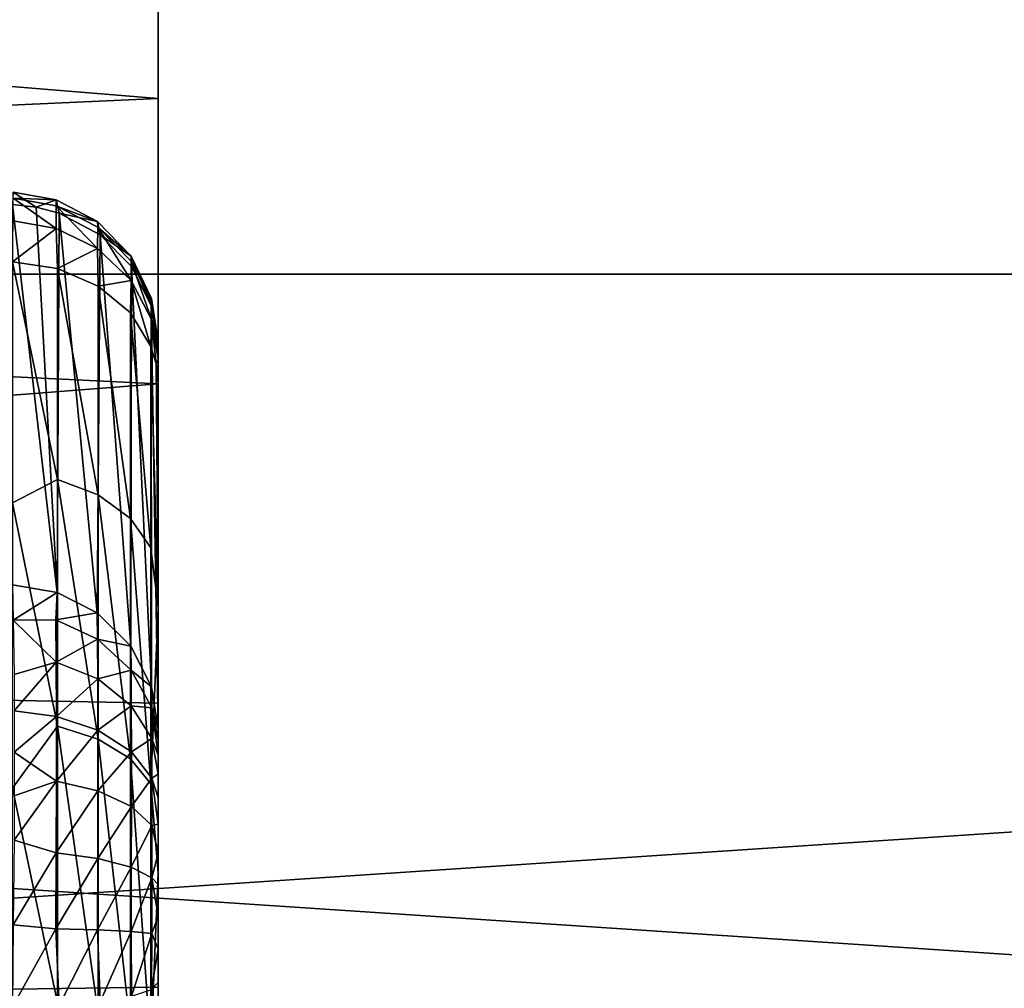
# Model space of a CAD drawing. Header units: millimetres. Extents: x -41 to 9, y -3 to 403.
# Tile 354 of 505: x -16.05 to -13.41, y 334.75 to 337.35. Entities that reach past the tile are written whole.
import ezdxf

# ---------------------------------------------------------------- set-up
doc = ezdxf.new("R2010")
doc.units = ezdxf.units.MM
doc.header["$LTSCALE"] = 81.481481
for name, color, linetype in [('1222', 7, 'CONTINUOUS'), ('1223', 7, 'CONTINUOUS'), ('1225', 7, 'CONTINUOUS'), ('1226', 7, 'CONTINUOUS'), ('1253', 7, 'CONTINUOUS'), ('182', 7, 'CONTINUOUS'), ('191', 7, 'CONTINUOUS'), ('192', 7, 'CONTINUOUS'), ('193', 7, 'CONTINUOUS'), ('194', 7, 'CONTINUOUS'), ('195', 7, 'CONTINUOUS')]:
    doc.layers.add(name, color=color, linetype=linetype)

msp = doc.modelspace()

# ---------------------------------------------------------------- linework, layer by layer
at = {"layer": '1222', "linetype": 'Continuous'}
for points in [[(-40.875, 336.6656, 93.369), (9.125, 339.9995, 93.5), (-40.875, 340.0002, 93.5), (-40.875, 336.6656, 93.369)], [(9.125, 336.6647, 93.3689), (9.125, 339.9995, 93.5), (-40.875, 336.6656, 93.369), (9.125, 336.6647, 93.3689)], [(-40.875, 333.3517, 92.9768), (9.125, 336.6647, 93.3689), (-40.875, 336.6656, 93.369), (-40.875, 333.3517, 92.9768)], [(9.125, 333.3508, 92.9766), (9.125, 336.6647, 93.3689), (-40.875, 333.3517, 92.9768), (9.125, 333.3508, 92.9766)]]:
    msp.add_3dface(points, dxfattribs=at)
at = {"layer": '1223', "linetype": 'Continuous'}
for points in [[(9.125, 340.0005, 8.5), (9.125, 336.666, 8.631), (-40.875, 339.9998, 8.5), (9.125, 340.0005, 8.5)], [(-40.875, 339.9998, 8.5), (9.125, 336.666, 8.631), (-40.875, 336.6652, 8.631), (-40.875, 339.9998, 8.5)], [(9.125, 336.666, 8.631), (9.125, 333.3527, 9.0231), (-40.875, 336.6652, 8.631), (9.125, 336.666, 8.631)], [(-40.875, 336.6652, 8.631), (9.125, 333.3527, 9.0231), (-40.875, 333.352, 9.0232), (-40.875, 336.6652, 8.631)]]:
    msp.add_3dface(points, dxfattribs=at)
at = {"layer": '1225', "linetype": 'Continuous'}
for points in [[(-15.675, 337.1356, 90.6968), (-40.875, 339.1981, 90.7919), (-15.675, 338.7582, 90.7806), (-15.675, 337.1356, 90.6968)], [(-40.875, 335.9987, 90.5984), (-40.875, 339.1981, 90.7919), (-15.675, 337.1356, 90.6968), (-40.875, 335.9987, 90.5984)], [(-15.675, 335.5176, 90.5468), (-40.875, 335.9987, 90.5984), (-15.675, 337.1356, 90.6968), (-15.675, 335.5176, 90.5468)], [(-40.875, 332.8256, 90.148), (-40.875, 335.9987, 90.5984), (-15.675, 333.907, 90.3308), (-40.875, 332.8256, 90.148)], [(-15.675, 333.907, 90.3308), (-40.875, 335.9987, 90.5984), (-15.675, 335.5176, 90.5468), (-15.675, 333.907, 90.3308)]]:
    msp.add_3dface(points, dxfattribs=at)
at = {"layer": '1226', "linetype": 'Continuous'}
for points in [[(-15.675, 368.7574, 55.2426), (-15.675, 325.345, 13.9963), (-15.675, 376.8245, 66.0995), (-15.675, 368.7574, 55.2426)], [(-15.675, 325.345, 13.9963), (-15.675, 323.8466, 14.6255), (-15.675, 376.8245, 66.0995), (-15.675, 325.345, 13.9963)], [(-15.675, 376.8245, 66.0995), (-15.675, 322.3754, 15.3151), (-15.675, 375.5131, 68.9682), (-15.675, 376.8245, 66.0995)], [(-15.675, 323.8466, 14.6255), (-15.675, 322.3754, 15.3151), (-15.675, 376.8245, 66.0995), (-15.675, 323.8466, 14.6255)], [(-15.675, 322.3754, 15.3151), (-15.675, 320.934, 16.0639), (-15.675, 375.5131, 68.9682), (-15.675, 322.3754, 15.3151)], [(-15.675, 375.5131, 68.9682), (-15.675, 319.5238, 16.8713), (-15.675, 373.9791, 71.7234), (-15.675, 375.5131, 68.9682)], [(-15.675, 320.934, 16.0639), (-15.675, 319.5238, 16.8713), (-15.675, 375.5131, 68.9682), (-15.675, 320.934, 16.0639)], [(-15.675, 373.9791, 71.7234), (-15.675, 319.5238, 16.8713), (-15.675, 364.8123, 62.7438), (-15.675, 373.9791, 71.7234)], [(-15.675, 316.8078, 18.6556), (-15.675, 372.2318, 74.3485), (-15.675, 363.271, 64.7121), (-15.675, 316.8078, 18.6556)], [(-15.675, 316.8078, 18.6556), (-15.675, 315.5071, 19.6291), (-15.675, 372.2318, 74.3485), (-15.675, 316.8078, 18.6556)], [(-15.675, 372.2318, 74.3485), (-15.675, 314.2468, 20.6551), (-15.675, 370.2828, 76.8262), (-15.675, 372.2318, 74.3485)], [(-15.675, 315.5071, 19.6291), (-15.675, 314.2468, 20.6551), (-15.675, 372.2318, 74.3485), (-15.675, 315.5071, 19.6291)], [(-15.675, 313.0294, 21.7318), (-15.675, 311.8572, 22.8572), (-15.675, 370.2828, 76.8262), (-15.675, 313.0294, 21.7318)], [(-15.675, 311.8572, 22.8572), (-15.675, 368.1428, 79.1428), (-15.675, 370.2828, 76.8262), (-15.675, 311.8572, 22.8572)], [(-15.675, 314.2468, 20.6551), (-15.675, 313.0294, 21.7318), (-15.675, 370.2828, 76.8262), (-15.675, 314.2468, 20.6551)], [(-15.675, 326.868, 13.4289), (-15.675, 325.345, 13.9963), (-15.675, 368.7574, 55.2426), (-15.675, 326.868, 13.4289)], [(-15.675, 368.4155, 54.8707), (-15.675, 326.868, 13.4289), (-15.675, 368.7574, 55.2426), (-15.675, 368.4155, 54.8707)], [(-15.675, 368.1062, 54.4714), (-15.675, 326.868, 13.4289), (-15.675, 368.4155, 54.8707), (-15.675, 368.1062, 54.4714)], [(-15.675, 368.1428, 79.1428), (-15.675, 311.8572, 22.8572), (-15.675, 309.7172, 25.1738), (-15.675, 368.1428, 79.1428)], [(-15.675, 366.9706, 80.2682), (-15.675, 368.1428, 79.1428), (-15.675, 309.7172, 25.1738), (-15.675, 366.9706, 80.2682)], [(-15.675, 367.8318, 54.048), (-15.675, 326.868, 13.4289), (-15.675, 368.1062, 54.4714), (-15.675, 367.8318, 54.048)], [(-15.675, 331.557, 12.1058), (-15.675, 367.9193, 47.8084), (-15.675, 355.8463, 35.3672), (-15.675, 331.557, 12.1058)], [(-15.675, 367.9193, 47.8084), (-15.675, 331.557, 12.1058), (-15.675, 367.669, 48.2468), (-15.675, 367.9193, 47.8084)], [(-15.675, 367.5939, 53.6028), (-15.675, 326.868, 13.4289), (-15.675, 367.8318, 54.048), (-15.675, 367.5939, 53.6028)], [(-15.675, 367.669, 48.2468), (-15.675, 329.9762, 12.483), (-15.675, 367.4564, 48.7046), (-15.675, 367.669, 48.2468)], [(-15.675, 331.557, 12.1058), (-15.675, 329.9762, 12.483), (-15.675, 367.669, 48.2468), (-15.675, 331.557, 12.1058)], [(-15.675, 367.3942, 53.139), (-15.675, 326.868, 13.4289), (-15.675, 367.5939, 53.6028), (-15.675, 367.3942, 53.139)], [(-15.675, 367.4564, 48.7046), (-15.675, 329.9762, 12.483), (-15.675, 367.2832, 49.1785), (-15.675, 367.4564, 48.7046)], [(-15.675, 367.2343, 52.6604), (-15.675, 326.868, 13.4289), (-15.675, 367.3942, 53.139), (-15.675, 367.2343, 52.6604)], [(-15.675, 367.2832, 49.1785), (-15.675, 329.9762, 12.483), (-15.675, 367.1503, 49.6653), (-15.675, 367.2832, 49.1785)], [(-15.675, 367.1152, 52.1701), (-15.675, 326.868, 13.4289), (-15.675, 367.2343, 52.6604), (-15.675, 367.1152, 52.1701)], [(-15.675, 367.1503, 49.6653), (-15.675, 328.4124, 12.9242), (-15.675, 367.0589, 50.1616), (-15.675, 367.1503, 49.6653)], [(-15.675, 329.9762, 12.483), (-15.675, 328.4124, 12.9242), (-15.675, 367.1503, 49.6653), (-15.675, 329.9762, 12.483)], [(-15.675, 367.0377, 51.6715), (-15.675, 326.868, 13.4289), (-15.675, 367.1152, 52.1701), (-15.675, 367.0377, 51.6715)], [(-15.675, 367.0589, 50.1616), (-15.675, 328.4124, 12.9242), (-15.675, 367.0094, 50.6639), (-15.675, 367.0589, 50.1616)], [(-15.675, 328.4124, 12.9242), (-15.675, 326.868, 13.4289), (-15.675, 367.0377, 51.6715), (-15.675, 328.4124, 12.9242)], [(-15.675, 367.0024, 51.1683), (-15.675, 328.4124, 12.9242), (-15.675, 367.0377, 51.6715), (-15.675, 367.0024, 51.1683)], [(-15.675, 367.0094, 50.6639), (-15.675, 328.4124, 12.9242), (-15.675, 367.0024, 51.1683), (-15.675, 367.0094, 50.6639)], [(-15.675, 365.7532, 81.3449), (-15.675, 366.9706, 80.2682), (-15.675, 309.7172, 25.1738), (-15.675, 365.7532, 81.3449)], [(-15.675, 365.7532, 81.3449), (-15.675, 309.7172, 25.1738), (-15.675, 307.7682, 27.6515), (-15.675, 365.7532, 81.3449)], [(-15.675, 364.4929, 82.3709), (-15.675, 365.7532, 81.3449), (-15.675, 307.7682, 27.6515), (-15.675, 364.4929, 82.3709)], [(-15.675, 364.8123, 62.7438), (-15.675, 318.1476, 17.7357), (-15.675, 364.5545, 62.588), (-15.675, 364.8123, 62.7438)], [(-15.675, 319.5238, 16.8713), (-15.675, 318.1476, 17.7357), (-15.675, 364.8123, 62.7438), (-15.675, 319.5238, 16.8713)], [(-15.675, 364.5545, 62.588), (-15.675, 318.1476, 17.7357), (-15.675, 364.2673, 62.4985), (-15.675, 364.5545, 62.588)], [(-15.675, 363.1922, 83.3444), (-15.675, 364.4929, 82.3709), (-15.675, 307.7682, 27.6515), (-15.675, 363.1922, 83.3444)], [(-15.675, 364.2673, 62.4985), (-15.675, 318.1476, 17.7357), (-15.675, 363.9667, 62.4802), (-15.675, 364.2673, 62.4985)], [(-15.675, 363.9667, 62.4802), (-15.675, 318.1476, 17.7357), (-15.675, 363.67, 62.5344), (-15.675, 363.9667, 62.4802)], [(-15.675, 363.67, 62.5344), (-15.675, 318.1476, 17.7357), (-15.675, 363.3953, 62.658), (-15.675, 363.67, 62.5344)], [(-15.675, 363.3953, 62.658), (-15.675, 318.1476, 17.7357), (-15.675, 363.1577, 62.844), (-15.675, 363.3953, 62.658)], [(-15.675, 363.0578, 64.499), (-15.675, 316.8078, 18.6556), (-15.675, 363.271, 64.7121), (-15.675, 363.0578, 64.499)], [(-15.675, 363.1922, 83.3444), (-15.675, 307.7682, 27.6515), (-15.675, 306.0209, 30.2766), (-15.675, 363.1922, 83.3444)], [(-15.675, 361.8524, 84.2643), (-15.675, 363.1922, 83.3444), (-15.675, 306.0209, 30.2766), (-15.675, 361.8524, 84.2643)], [(-15.675, 363.1577, 62.844), (-15.675, 316.8078, 18.6556), (-15.675, 362.9719, 63.0813), (-15.675, 363.1577, 62.844)], [(-15.675, 318.1476, 17.7357), (-15.675, 316.8078, 18.6556), (-15.675, 363.1577, 62.844), (-15.675, 318.1476, 17.7357)], [(-15.675, 362.9017, 64.2408), (-15.675, 316.8078, 18.6556), (-15.675, 363.0578, 64.499), (-15.675, 362.9017, 64.2408)], [(-15.675, 362.9719, 63.0813), (-15.675, 316.8078, 18.6556), (-15.675, 362.8482, 63.3561), (-15.675, 362.9719, 63.0813)], [(-15.675, 362.8121, 63.9532), (-15.675, 316.8078, 18.6556), (-15.675, 362.9017, 64.2408), (-15.675, 362.8121, 63.9532)], [(-15.675, 362.8482, 63.3561), (-15.675, 316.8078, 18.6556), (-15.675, 362.7939, 63.6527), (-15.675, 362.8482, 63.3561)], [(-15.675, 362.7939, 63.6527), (-15.675, 316.8078, 18.6556), (-15.675, 362.8121, 63.9532), (-15.675, 362.7939, 63.6527)], [(-15.675, 360.4762, 85.1287), (-15.675, 361.8524, 84.2643), (-15.675, 306.0209, 30.2766), (-15.675, 360.4762, 85.1287)], [(-15.675, 360.4762, 85.1287), (-15.675, 306.0209, 30.2766), (-15.675, 304.4869, 33.0318), (-15.675, 360.4762, 85.1287)], [(-15.675, 359.066, 85.9361), (-15.675, 360.4762, 85.1287), (-15.675, 304.4869, 33.0318), (-15.675, 359.066, 85.9361)], [(-15.675, 357.6246, 86.6849), (-15.675, 359.066, 85.9361), (-15.675, 304.4869, 33.0318), (-15.675, 357.6246, 86.6849)], [(-15.675, 357.6246, 86.6849), (-15.675, 304.4869, 33.0318), (-15.675, 303.1755, 35.9005), (-15.675, 357.6246, 86.6849)], [(-15.675, 356.1534, 87.3745), (-15.675, 357.6246, 86.6849), (-15.675, 303.1755, 35.9005), (-15.675, 356.1534, 87.3745)], [(-15.675, 354.655, 88.0037), (-15.675, 356.1534, 87.3745), (-15.675, 303.1755, 35.9005), (-15.675, 354.655, 88.0037)], [(-15.675, 355.6331, 35.154), (-15.675, 331.557, 12.1058), (-15.675, 355.8463, 35.3672), (-15.675, 355.6331, 35.154)], [(-15.675, 355.4771, 34.8958), (-15.675, 331.557, 12.1058), (-15.675, 355.6331, 35.154), (-15.675, 355.4771, 34.8958)], [(-15.675, 355.5473, 33.7364), (-15.675, 333.1517, 11.7936), (-15.675, 355.4236, 34.0111), (-15.675, 355.5473, 33.7364)], [(-15.675, 346.6057, 24.4553), (-15.675, 333.1517, 11.7936), (-15.675, 355.5473, 33.7364), (-15.675, 346.6057, 24.4553)], [(-15.675, 355.3875, 34.6082), (-15.675, 331.557, 12.1058), (-15.675, 355.4771, 34.8958), (-15.675, 355.3875, 34.6082)], [(-15.675, 355.4236, 34.0111), (-15.675, 333.1517, 11.7936), (-15.675, 355.3693, 34.3077), (-15.675, 355.4236, 34.0111)], [(-15.675, 355.3693, 34.3077), (-15.675, 331.557, 12.1058), (-15.675, 355.3875, 34.6082), (-15.675, 355.3693, 34.3077)], [(-15.675, 333.1517, 11.7936), (-15.675, 331.557, 12.1058), (-15.675, 355.3693, 34.3077), (-15.675, 333.1517, 11.7936)], [(-15.675, 354.655, 88.0037), (-15.675, 303.1755, 35.9005), (-15.675, 311.2426, 46.7574), (-15.675, 354.655, 88.0037)], [(-15.675, 353.132, 88.5711), (-15.675, 354.655, 88.0037), (-15.675, 311.2426, 46.7574), (-15.675, 353.132, 88.5711)], [(-15.675, 311.5845, 47.1293), (-15.675, 353.132, 88.5711), (-15.675, 311.2426, 46.7574), (-15.675, 311.5845, 47.1293)], [(-15.675, 311.8938, 47.5286), (-15.675, 353.132, 88.5711), (-15.675, 311.5845, 47.1293), (-15.675, 311.8938, 47.5286)], [(-15.675, 312.1682, 47.952), (-15.675, 353.132, 88.5711), (-15.675, 311.8938, 47.5286), (-15.675, 312.1682, 47.952)], [(-15.675, 312.4061, 48.3972), (-15.675, 353.132, 88.5711), (-15.675, 312.1682, 47.952), (-15.675, 312.4061, 48.3972)], [(-15.675, 312.6058, 48.861), (-15.675, 353.132, 88.5711), (-15.675, 312.4061, 48.3972), (-15.675, 312.6058, 48.861)], [(-15.675, 312.7657, 49.3396), (-15.675, 353.132, 88.5711), (-15.675, 312.6058, 48.861), (-15.675, 312.7657, 49.3396)], [(-15.675, 312.8848, 49.8299), (-15.675, 353.132, 88.5711), (-15.675, 312.7657, 49.3396), (-15.675, 312.8848, 49.8299)], [(-15.675, 312.9623, 50.3285), (-15.675, 353.132, 88.5711), (-15.675, 312.8848, 49.8299), (-15.675, 312.9623, 50.3285)], [(-15.675, 351.5876, 89.0758), (-15.675, 353.132, 88.5711), (-15.675, 312.9623, 50.3285), (-15.675, 351.5876, 89.0758)], [(-15.675, 312.9976, 50.8317), (-15.675, 351.5876, 89.0758), (-15.675, 312.9623, 50.3285), (-15.675, 312.9976, 50.8317)], [(-15.675, 312.9906, 51.3361), (-15.675, 351.5876, 89.0758), (-15.675, 312.9976, 50.8317), (-15.675, 312.9906, 51.3361)], [(-15.675, 312.9411, 51.8384), (-15.675, 351.5876, 89.0758), (-15.675, 312.9906, 51.3361), (-15.675, 312.9411, 51.8384)], [(-15.675, 312.8497, 52.3347), (-15.675, 351.5876, 89.0758), (-15.675, 312.9411, 51.8384), (-15.675, 312.8497, 52.3347)], [(-15.675, 350.0238, 89.517), (-15.675, 351.5876, 89.0758), (-15.675, 312.8497, 52.3347), (-15.675, 350.0238, 89.517)], [(-15.675, 348.443, 89.8942), (-15.675, 350.0238, 89.517), (-15.675, 312.331, 53.7532), (-15.675, 348.443, 89.8942)], [(-15.675, 312.7168, 52.8215), (-15.675, 350.0238, 89.517), (-15.675, 312.8497, 52.3347), (-15.675, 312.7168, 52.8215)], [(-15.675, 312.5436, 53.2954), (-15.675, 350.0238, 89.517), (-15.675, 312.7168, 52.8215), (-15.675, 312.5436, 53.2954)], [(-15.675, 312.331, 53.7532), (-15.675, 350.0238, 89.517), (-15.675, 312.5436, 53.2954), (-15.675, 312.331, 53.7532)], [(-15.675, 324.6307, 67.6923), (-15.675, 348.443, 89.8942), (-15.675, 324.6125, 67.3918), (-15.675, 324.6307, 67.6923)], [(-15.675, 348.443, 89.8942), (-15.675, 312.0807, 54.1916), (-15.675, 324.1537, 66.6328), (-15.675, 348.443, 89.8942)], [(-15.675, 312.0807, 54.1916), (-15.675, 348.443, 89.8942), (-15.675, 312.331, 53.7532), (-15.675, 312.0807, 54.1916)], [(-15.675, 346.8483, 90.2064), (-15.675, 348.443, 89.8942), (-15.675, 324.6307, 67.6923), (-15.675, 346.8483, 90.2064)], [(-15.675, 324.3669, 66.846), (-15.675, 348.443, 89.8942), (-15.675, 324.1537, 66.6328), (-15.675, 324.3669, 66.846)], [(-15.675, 324.5229, 67.1042), (-15.675, 348.443, 89.8942), (-15.675, 324.3669, 66.846), (-15.675, 324.5229, 67.1042)], [(-15.675, 324.6125, 67.3918), (-15.675, 348.443, 89.8942), (-15.675, 324.5229, 67.1042), (-15.675, 324.6125, 67.3918)], [(-15.675, 348.147, 22.487), (-15.675, 336.3724, 11.3657), (-15.675, 347.8892, 22.3312), (-15.675, 348.147, 22.487)], [(-15.675, 337.993, 11.2506), (-15.675, 336.3724, 11.3657), (-15.675, 348.147, 22.487), (-15.675, 337.993, 11.2506)], [(-15.675, 347.8892, 22.3312), (-15.675, 336.3724, 11.3657), (-15.675, 347.602, 22.2416), (-15.675, 347.8892, 22.3312)], [(-15.675, 347.602, 22.2416), (-15.675, 336.3724, 11.3657), (-15.675, 347.3014, 22.2234), (-15.675, 347.602, 22.2416)], [(-15.675, 347.3014, 22.2234), (-15.675, 336.3724, 11.3657), (-15.675, 347.0047, 22.2776), (-15.675, 347.3014, 22.2234)], [(-15.675, 336.3724, 11.3657), (-15.675, 334.7577, 11.5468), (-15.675, 347.0047, 22.2776), (-15.675, 336.3724, 11.3657)], [(-15.675, 347.0047, 22.2776), (-15.675, 334.7577, 11.5468), (-15.675, 346.73, 22.4012), (-15.675, 347.0047, 22.2776)], [(-15.675, 345.2423, 90.4532), (-15.675, 346.8483, 90.2064), (-15.675, 333.8171, 78.9007), (-15.675, 345.2423, 90.4532)], [(-15.675, 333.6075, 77.7578), (-15.675, 346.8483, 90.2064), (-15.675, 333.3943, 77.5447), (-15.675, 333.6075, 77.7578)], [(-15.675, 333.7636, 78.016), (-15.675, 346.8483, 90.2064), (-15.675, 333.6075, 77.7578), (-15.675, 333.7636, 78.016)], [(-15.675, 333.8532, 78.3037), (-15.675, 346.8483, 90.2064), (-15.675, 333.7636, 78.016), (-15.675, 333.8532, 78.3037)], [(-15.675, 333.8714, 78.6041), (-15.675, 346.8483, 90.2064), (-15.675, 333.8532, 78.3037), (-15.675, 333.8714, 78.6041)], [(-15.675, 333.8171, 78.9007), (-15.675, 346.8483, 90.2064), (-15.675, 333.8714, 78.6041), (-15.675, 333.8171, 78.9007)], [(-15.675, 324.5764, 67.9889), (-15.675, 346.8483, 90.2064), (-15.675, 324.6307, 67.6923), (-15.675, 324.5764, 67.9889)], [(-15.675, 346.8483, 90.2064), (-15.675, 324.4527, 68.2636), (-15.675, 333.3943, 77.5447), (-15.675, 346.8483, 90.2064)], [(-15.675, 324.4527, 68.2636), (-15.675, 346.8483, 90.2064), (-15.675, 324.5764, 67.9889), (-15.675, 324.4527, 68.2636)], [(-15.675, 334.7577, 11.5468), (-15.675, 346.4925, 22.5872), (-15.675, 346.73, 22.4012), (-15.675, 334.7577, 11.5468)], [(-15.675, 346.3925, 24.2422), (-15.675, 333.1517, 11.7936), (-15.675, 346.6057, 24.4553), (-15.675, 346.3925, 24.2422)], [(-15.675, 346.4925, 22.5872), (-15.675, 334.7577, 11.5468), (-15.675, 346.3066, 22.8245), (-15.675, 346.4925, 22.5872)], [(-15.675, 346.2364, 23.984), (-15.675, 333.1517, 11.7936), (-15.675, 346.3925, 24.2422), (-15.675, 346.2364, 23.984)], [(-15.675, 346.3066, 22.8245), (-15.675, 334.7577, 11.5468), (-15.675, 346.1829, 23.0993), (-15.675, 346.3066, 22.8245)], [(-15.675, 346.1468, 23.6963), (-15.675, 333.1517, 11.7936), (-15.675, 346.2364, 23.984), (-15.675, 346.1468, 23.6963)], [(-15.675, 346.1829, 23.0993), (-15.675, 333.1517, 11.7936), (-15.675, 346.1286, 23.3959), (-15.675, 346.1829, 23.0993)], [(-15.675, 334.7577, 11.5468), (-15.675, 333.1517, 11.7936), (-15.675, 346.1829, 23.0993), (-15.675, 334.7577, 11.5468)], [(-15.675, 346.1286, 23.3959), (-15.675, 333.1517, 11.7936), (-15.675, 346.1468, 23.6963), (-15.675, 346.1286, 23.3959)], [(-15.675, 332.9953, 79.7224), (-15.675, 345.2423, 90.4532), (-15.675, 333.27, 79.5988), (-15.675, 332.9953, 79.7224)], [(-15.675, 333.6934, 79.1755), (-15.675, 345.2423, 90.4532), (-15.675, 333.8171, 78.9007), (-15.675, 333.6934, 79.1755)], [(-15.675, 345.2423, 90.4532), (-15.675, 333.5075, 79.4128), (-15.675, 333.27, 79.5988), (-15.675, 345.2423, 90.4532)], [(-15.675, 333.5075, 79.4128), (-15.675, 345.2423, 90.4532), (-15.675, 333.6934, 79.1755), (-15.675, 333.5075, 79.4128)], [(-15.675, 343.6276, 90.6343), (-15.675, 345.2423, 90.4532), (-15.675, 332.9953, 79.7224), (-15.675, 343.6276, 90.6343)], [(-15.675, 342.007, 90.7494), (-15.675, 343.6276, 90.6343), (-15.675, 331.853, 79.513), (-15.675, 342.007, 90.7494)], [(-15.675, 332.6986, 79.7766), (-15.675, 343.6276, 90.6343), (-15.675, 332.9953, 79.7224), (-15.675, 332.6986, 79.7766)], [(-15.675, 332.398, 79.7584), (-15.675, 343.6276, 90.6343), (-15.675, 332.6986, 79.7766), (-15.675, 332.398, 79.7584)], [(-15.675, 332.1108, 79.6688), (-15.675, 343.6276, 90.6343), (-15.675, 332.398, 79.7584), (-15.675, 332.1108, 79.6688)], [(-15.675, 331.853, 79.513), (-15.675, 343.6276, 90.6343), (-15.675, 332.1108, 79.6688), (-15.675, 331.853, 79.513)], [(-15.675, 307, 57), (-15.675, 342.007, 90.7494), (-15.675, 307.5043, 56.9788), (-15.675, 307, 57)], [(-15.675, 340.383, 90.7982), (-15.675, 342.007, 90.7494), (-15.675, 307, 57), (-15.675, 340.383, 90.7982)], [(-15.675, 308.4987, 56.8098), (-15.675, 342.007, 90.7494), (-15.675, 331.853, 79.513), (-15.675, 308.4987, 56.8098)], [(-15.675, 308.0053, 56.9152), (-15.675, 342.007, 90.7494), (-15.675, 308.4987, 56.8098), (-15.675, 308.0053, 56.9152)], [(-15.675, 307.5043, 56.9788), (-15.675, 342.007, 90.7494), (-15.675, 308.0053, 56.9152), (-15.675, 307.5043, 56.9788)], [(-15.675, 300.6549, 57), (-15.675, 340.383, 90.7982), (-15.675, 307, 57), (-15.675, 300.6549, 57)], [(-15.675, 300.6549, 57), (-15.675, 338.7582, 90.7806), (-15.675, 340.383, 90.7982), (-15.675, 300.6549, 57)], [(-15.675, 300.6549, 57), (-15.675, 337.1356, 90.6968), (-15.675, 338.7582, 90.7806), (-15.675, 300.6549, 57)], [(-15.675, 300.6549, 57), (-15.675, 335.5176, 90.5468), (-15.675, 337.1356, 90.6968), (-15.675, 300.6549, 57)], [(-15.675, 300.6549, 57), (-15.675, 333.907, 90.3308), (-15.675, 335.5176, 90.5468), (-15.675, 300.6549, 57)]]:
    msp.add_3dface(points, dxfattribs=at)
at = {"layer": '1253', "linetype": 'Continuous'}
for points in [[(-40.875, 337.5973, 11.2726), (-15.675, 336.3724, 11.3657), (-15.675, 337.993, 11.2506), (-40.875, 337.5973, 11.2726)], [(-40.875, 337.5973, 11.2726), (-40.875, 334.4091, 11.5946), (-15.675, 336.3724, 11.3657), (-40.875, 337.5973, 11.2726)], [(-40.875, 334.4091, 11.5946), (-15.675, 334.7577, 11.5468), (-15.675, 336.3724, 11.3657), (-40.875, 334.4091, 11.5946)], [(-40.875, 334.4091, 11.5946), (-15.675, 333.1517, 11.7936), (-15.675, 334.7577, 11.5468), (-40.875, 334.4091, 11.5946)]]:
    msp.add_3dface(points, dxfattribs=at)
at = {"layer": '182', "linetype": 'Continuous'}
for points in [[(-15.675, 336.4852, 78.0841), (-15.675, 335.3786, 82.1727), (-15.675, 336.4854, 78.0404), (-15.675, 336.4852, 78.0841)], [(-15.675, 336.4854, 78.0404), (-15.675, 335.3274, 82.2428), (-15.675, 336.476, 77.9531), (-15.675, 336.4854, 78.0404)], [(-15.675, 335.3786, 82.1727), (-15.675, 335.3274, 82.2428), (-15.675, 336.4854, 78.0404), (-15.675, 335.3786, 82.1727)], [(-15.675, 336.4656, 78.2156), (-15.675, 335.4188, 82.0957), (-15.675, 336.4852, 78.0841), (-15.675, 336.4656, 78.2156)], [(-15.675, 335.4188, 82.0957), (-15.675, 335.3786, 82.1727), (-15.675, 336.4852, 78.0841), (-15.675, 335.4188, 82.0957)], [(-15.675, 336.476, 77.9531), (-15.675, 335.2647, 82.3066), (-15.675, 336.454, 77.8679), (-15.675, 336.476, 77.9531)], [(-15.675, 335.3274, 82.2428), (-15.675, 335.2647, 82.3066), (-15.675, 336.476, 77.9531), (-15.675, 335.3274, 82.2428)], [(-15.675, 335.4485, 82.0114), (-15.675, 335.4188, 82.0957), (-15.675, 336.4656, 78.2156), (-15.675, 335.4485, 82.0114)], [(-15.675, 336.454, 77.8679), (-15.675, 335.1942, 82.3603), (-15.675, 336.4384, 77.827), (-15.675, 336.454, 77.8679)], [(-15.675, 335.2647, 82.3066), (-15.675, 335.1942, 82.3603), (-15.675, 336.454, 77.8679), (-15.675, 335.2647, 82.3066)], [(-15.675, 336.4384, 77.827), (-15.675, 335.1942, 82.3603), (-15.675, 336.3735, 77.7106), (-15.675, 336.4384, 77.827)], [(-15.675, 334.8598, 82.4559), (-15.675, 334.7705, 82.448), (-15.675, 336.3735, 77.7106), (-15.675, 334.8598, 82.4559)], [(-15.675, 336.3735, 77.7106), (-15.675, 334.7705, 82.448), (-15.675, 335.7736, 77.0102), (-15.675, 336.3735, 77.7106)], [(-15.675, 335.1942, 82.3603), (-15.675, 335.1162, 82.4024), (-15.675, 336.3735, 77.7106), (-15.675, 335.1942, 82.3603)], [(-15.675, 335.1162, 82.4024), (-15.675, 335.0321, 82.4333), (-15.675, 336.3735, 77.7106), (-15.675, 335.1162, 82.4024)], [(-15.675, 335.0321, 82.4333), (-15.675, 334.9469, 82.451), (-15.675, 336.3735, 77.7106), (-15.675, 335.0321, 82.4333)], [(-15.675, 334.9469, 82.451), (-15.675, 334.8598, 82.4559), (-15.675, 336.3735, 77.7106), (-15.675, 334.9469, 82.451)], [(-15.675, 334.3735, 79.2239), (-15.675, 334.4887, 78.7871), (-15.675, 335.7736, 77.0102), (-15.675, 334.3735, 79.2239)], [(-15.675, 334.7705, 82.448), (-15.675, 333.2518, 82.1575), (-15.675, 335.7736, 77.0102), (-15.675, 334.7705, 82.448)], [(-15.675, 335.7736, 77.0102), (-15.675, 334.4887, 78.7871), (-15.675, 335.0628, 76.4224), (-15.675, 335.7736, 77.0102)], [(-15.675, 333.2518, 82.1575), (-15.675, 334.3735, 79.2239), (-15.675, 335.7736, 77.0102), (-15.675, 333.2518, 82.1575)], [(-15.675, 335.0628, 76.4224), (-15.675, 334.1951, 77.4922), (-15.675, 334.262, 75.9647), (-15.675, 335.0628, 76.4224)], [(-15.675, 334.3964, 77.8953), (-15.675, 334.1951, 77.4922), (-15.675, 335.0628, 76.4224), (-15.675, 334.3964, 77.8953)], [(-15.675, 334.4962, 78.3348), (-15.675, 334.3964, 77.8953), (-15.675, 335.0628, 76.4224), (-15.675, 334.4962, 78.3348)], [(-15.675, 334.4887, 78.7871), (-15.675, 334.4962, 78.3348), (-15.675, 335.0628, 76.4224), (-15.675, 334.4887, 78.7871)]]:
    msp.add_3dface(points, dxfattribs=at)
at = {"layer": '191', "linetype": 'Continuous'}
for points in [[(-16.0645, 336.0539, 76.725), (-16.0645, 336.6984, 77.4775), (-15.9438, 336.116, 76.8184), (-16.0645, 336.0539, 76.725)], [(-15.9438, 336.116, 76.8184), (-16.0645, 336.6984, 77.4775), (-15.9438, 336.6805, 77.4903), (-15.9438, 336.116, 76.8184)], [(-15.9438, 336.116, 76.8184), (-15.9438, 336.6805, 77.4903), (-15.835, 336.0747, 76.8588), (-15.9438, 336.116, 76.8184)], [(-15.9438, 336.6805, 77.4903), (-15.8351, 336.6336, 77.524), (-15.835, 336.0747, 76.8588), (-15.9438, 336.6805, 77.4903)], [(-15.835, 336.0747, 76.8588), (-15.8351, 336.6336, 77.524), (-15.749, 336.0117, 76.9206), (-15.835, 336.0747, 76.8588)], [(-15.8351, 336.6336, 77.524), (-15.749, 336.5619, 77.5755), (-15.749, 336.0117, 76.9206), (-15.8351, 336.6336, 77.524)], [(-15.749, 336.0117, 76.9206), (-15.749, 336.5619, 77.5755), (-15.6939, 335.9329, 76.9977), (-15.749, 336.0117, 76.9206)], [(-15.749, 336.5619, 77.5755), (-15.6939, 336.4723, 77.6397), (-15.6939, 335.9329, 76.9977), (-15.749, 336.5619, 77.5755)], [(-15.675, 335.7736, 77.0102), (-15.6939, 335.9329, 76.9977), (-15.6939, 336.4723, 77.6397), (-15.675, 335.7736, 77.0102)], [(-15.675, 335.7736, 77.0102), (-15.6939, 336.4723, 77.6397), (-15.6801, 336.4253, 77.6735), (-15.675, 335.7736, 77.0102)], [(-15.675, 336.3735, 77.7106), (-15.675, 335.7736, 77.0102), (-15.6801, 336.4253, 77.6735), (-15.675, 336.3735, 77.7106)], [(-15.9438, 335.4559, 76.24), (-16.0645, 336.0539, 76.725), (-15.9438, 336.116, 76.8184), (-15.9438, 335.4559, 76.24)], [(-15.9438, 335.4559, 76.24), (-15.9438, 336.116, 76.8184), (-15.835, 335.4212, 76.2863), (-15.9438, 335.4559, 76.24)], [(-15.835, 335.4212, 76.2863), (-15.9438, 336.116, 76.8184), (-15.835, 336.0747, 76.8588), (-15.835, 335.4212, 76.2863)], [(-15.835, 335.4212, 76.2863), (-15.835, 336.0747, 76.8588), (-15.749, 335.3683, 76.3568), (-15.835, 335.4212, 76.2863)], [(-15.749, 335.3683, 76.3568), (-15.835, 336.0747, 76.8588), (-15.749, 336.0117, 76.9206), (-15.749, 335.3683, 76.3568)], [(-16.0645, 335.2902, 76.0935), (-16.0645, 336.0539, 76.725), (-15.9438, 335.4559, 76.24), (-16.0645, 335.2902, 76.0935)], [(-15.6939, 335.3022, 76.445), (-15.749, 336.0117, 76.9206), (-15.6939, 335.9329, 76.9977), (-15.6939, 335.3022, 76.445)], [(-15.749, 335.3683, 76.3568), (-15.749, 336.0117, 76.9206), (-15.6939, 335.3022, 76.445), (-15.749, 335.3683, 76.3568)], [(-15.675, 335.7736, 77.0102), (-15.6939, 335.3022, 76.445), (-15.6939, 335.9329, 76.9977), (-15.675, 335.7736, 77.0102)], [(-15.675, 335.7736, 77.0102), (-15.675, 335.0628, 76.4224), (-15.6939, 335.3022, 76.445), (-15.675, 335.7736, 77.0102)], [(-15.9438, 334.7156, 75.7686), (-16.0645, 335.2902, 76.0935), (-15.9438, 335.4559, 76.24), (-15.9438, 334.7156, 75.7686)], [(-15.9438, 334.7156, 75.7686), (-15.9438, 335.4559, 76.24), (-15.835, 334.6883, 75.8197), (-15.9438, 334.7156, 75.7686)], [(-15.835, 334.6883, 75.8197), (-15.9438, 335.4559, 76.24), (-15.835, 335.4212, 76.2863), (-15.835, 334.6883, 75.8197)], [(-15.835, 334.6883, 75.8197), (-15.835, 335.4212, 76.2863), (-15.749, 334.6468, 75.8975), (-15.835, 334.6883, 75.8197)], [(-15.749, 334.6468, 75.8975), (-15.835, 335.4212, 76.2863), (-15.749, 335.3683, 76.3568), (-15.749, 334.6468, 75.8975)], [(-15.749, 334.6468, 75.8975), (-15.749, 335.3683, 76.3568), (-15.6939, 334.5949, 75.9947), (-15.749, 334.6468, 75.8975)], [(-15.6939, 334.5949, 75.9947), (-15.749, 335.3683, 76.3568), (-15.6939, 335.3022, 76.445), (-15.6939, 334.5949, 75.9947)], [(-15.675, 335.0628, 76.4224), (-15.6939, 334.5949, 75.9947), (-15.6939, 335.3022, 76.445), (-15.675, 335.0628, 76.4224)], [(-16.0645, 334.43, 75.6018), (-16.0645, 335.2902, 76.0935), (-15.9438, 334.7156, 75.7686), (-16.0645, 334.43, 75.6018)], [(-15.675, 335.0628, 76.4224), (-15.675, 334.262, 75.9647), (-15.6939, 334.5949, 75.9947), (-15.675, 335.0628, 76.4224)]]:
    msp.add_3dface(points, dxfattribs=at)
at = {"layer": '192', "linetype": 'Continuous'}
for points in [[(-16.0646, 336.8518, 78.3191), (-16.0011, 336.8453, 78.3173), (-16.063, 336.8847, 78.1008), (-16.0646, 336.8518, 78.3191)], [(-16.063, 336.8847, 78.1008), (-15.948, 336.8642, 78.1), (-16.0625, 336.8691, 77.8816), (-16.063, 336.8847, 78.1008)], [(-16.063, 336.8847, 78.1008), (-16.0011, 336.8453, 78.3173), (-15.948, 336.8642, 78.1), (-16.063, 336.8847, 78.1008)], [(-16.063, 336.8079, 77.6743), (-16.0625, 336.8691, 77.8816), (-15.948, 336.7875, 77.6787), (-16.063, 336.8079, 77.6743)], [(-16.0625, 336.8691, 77.8816), (-15.948, 336.8642, 78.1), (-15.9476, 336.8488, 77.8853), (-16.0625, 336.8691, 77.8816)], [(-16.0625, 336.8691, 77.8816), (-15.9476, 336.8488, 77.8853), (-15.948, 336.7875, 77.6787), (-16.0625, 336.8691, 77.8816)], [(-16.0011, 336.8453, 78.3173), (-15.9399, 336.8292, 78.313), (-15.948, 336.8642, 78.1), (-16.0011, 336.8453, 78.3173)], [(-15.948, 336.8642, 78.1), (-15.8366, 336.8061, 78.0977), (-15.9476, 336.8488, 77.8853), (-15.948, 336.8642, 78.1)], [(-15.948, 336.8642, 78.1), (-15.9399, 336.8292, 78.313), (-15.8366, 336.8061, 78.0977), (-15.948, 336.8642, 78.1)], [(-15.948, 336.7875, 77.6787), (-15.9476, 336.8488, 77.8853), (-15.8366, 336.734, 77.7014), (-15.948, 336.7875, 77.6787)], [(-15.9476, 336.8488, 77.8853), (-15.8366, 336.8061, 78.0977), (-15.8363, 336.7915, 77.8958), (-15.9476, 336.8488, 77.8853)], [(-15.9476, 336.8488, 77.8853), (-15.8363, 336.7915, 77.8958), (-15.8366, 336.734, 77.7014), (-15.9476, 336.8488, 77.8853)], [(-15.9399, 336.8292, 78.313), (-15.8303, 336.7712, 78.2975), (-15.8366, 336.8061, 78.0977), (-15.9399, 336.8292, 78.313)], [(-16.0645, 336.6984, 77.4775), (-16.063, 336.8079, 77.6743), (-15.948, 336.7875, 77.6787), (-16.0645, 336.6984, 77.4775)], [(-15.8366, 336.8061, 78.0977), (-15.7468, 336.7137, 78.0939), (-15.8363, 336.7915, 77.8958), (-15.8366, 336.8061, 78.0977)], [(-15.8366, 336.8061, 78.0977), (-15.8303, 336.7712, 78.2975), (-15.7468, 336.7137, 78.0939), (-15.8366, 336.8061, 78.0977)], [(-15.9438, 336.6805, 77.4903), (-16.0645, 336.6984, 77.4775), (-15.948, 336.7875, 77.6787), (-15.9438, 336.6805, 77.4903)], [(-15.9438, 336.6805, 77.4903), (-15.948, 336.7875, 77.6787), (-15.8366, 336.734, 77.7014), (-15.9438, 336.6805, 77.4903)], [(-15.8366, 336.734, 77.7014), (-15.8363, 336.7915, 77.8958), (-15.7468, 336.6488, 77.7374), (-15.8366, 336.734, 77.7014)], [(-15.8363, 336.7915, 77.8958), (-15.7468, 336.7137, 78.0939), (-15.7467, 336.7006, 77.9123), (-15.8363, 336.7915, 77.8958)], [(-15.8363, 336.7915, 77.8958), (-15.7467, 336.7006, 77.9123), (-15.7468, 336.6488, 77.7374), (-15.8363, 336.7915, 77.8958)], [(-15.8303, 336.7712, 78.2975), (-15.7464, 336.6858, 78.2746), (-15.7468, 336.7137, 78.0939), (-15.8303, 336.7712, 78.2975)], [(-15.8351, 336.6336, 77.524), (-15.9438, 336.6805, 77.4903), (-15.8366, 336.734, 77.7014), (-15.8351, 336.6336, 77.524)], [(-15.8351, 336.6336, 77.524), (-15.8366, 336.734, 77.7014), (-15.7468, 336.6488, 77.7374), (-15.8351, 336.6336, 77.524)], [(-15.7468, 336.7137, 78.0939), (-15.6921, 336.6007, 78.0893), (-15.7467, 336.7006, 77.9123), (-15.7468, 336.7137, 78.0939)], [(-15.7464, 336.6858, 78.2746), (-15.6935, 336.5818, 78.2467), (-15.7468, 336.7137, 78.0939), (-15.7464, 336.6858, 78.2746)], [(-15.7468, 336.7137, 78.0939), (-15.6935, 336.5818, 78.2467), (-15.6921, 336.6007, 78.0893), (-15.7468, 336.7137, 78.0939)], [(-15.7468, 336.6488, 77.7374), (-15.7467, 336.7006, 77.9123), (-15.6921, 336.5447, 77.7815), (-15.7468, 336.6488, 77.7374)], [(-15.7467, 336.7006, 77.9123), (-15.6921, 336.6007, 78.0893), (-15.692, 336.5895, 77.9325), (-15.7467, 336.7006, 77.9123)], [(-15.7467, 336.7006, 77.9123), (-15.692, 336.5895, 77.9325), (-15.6921, 336.5447, 77.7815), (-15.7467, 336.7006, 77.9123)], [(-15.749, 336.5619, 77.5755), (-15.8351, 336.6336, 77.524), (-15.7468, 336.6488, 77.7374), (-15.749, 336.5619, 77.5755)], [(-15.6939, 336.4723, 77.6397), (-15.749, 336.5619, 77.5755), (-15.7468, 336.6488, 77.7374), (-15.6939, 336.4723, 77.6397)], [(-15.6939, 336.4723, 77.6397), (-15.7468, 336.6488, 77.7374), (-15.6921, 336.5447, 77.7815), (-15.6939, 336.4723, 77.6397)], [(-15.6935, 336.5818, 78.2467), (-15.675, 336.4656, 78.2156), (-15.6921, 336.6007, 78.0893), (-15.6935, 336.5818, 78.2467)], [(-15.675, 336.4656, 78.2156), (-15.675, 336.4852, 78.0841), (-15.6921, 336.6007, 78.0893), (-15.675, 336.4656, 78.2156)], [(-15.6921, 336.6007, 78.0893), (-15.675, 336.4852, 78.0841), (-15.692, 336.5895, 77.9325), (-15.6921, 336.6007, 78.0893)], [(-15.692, 336.5895, 77.9325), (-15.675, 336.476, 77.9531), (-15.6921, 336.5447, 77.7815), (-15.692, 336.5895, 77.9325)], [(-15.675, 336.4854, 78.0404), (-15.675, 336.476, 77.9531), (-15.692, 336.5895, 77.9325), (-15.675, 336.4854, 78.0404)], [(-15.675, 336.4852, 78.0841), (-15.675, 336.4854, 78.0404), (-15.692, 336.5895, 77.9325), (-15.675, 336.4852, 78.0841)], [(-15.6801, 336.4253, 77.6735), (-15.6939, 336.4723, 77.6397), (-15.6921, 336.5447, 77.7815), (-15.6801, 336.4253, 77.6735)], [(-15.675, 336.476, 77.9531), (-15.675, 336.454, 77.8679), (-15.6921, 336.5447, 77.7815), (-15.675, 336.476, 77.9531)], [(-15.675, 336.454, 77.8679), (-15.675, 336.4384, 77.827), (-15.6921, 336.5447, 77.7815), (-15.675, 336.454, 77.8679)], [(-15.675, 336.4384, 77.827), (-15.6801, 336.4253, 77.6735), (-15.6921, 336.5447, 77.7815), (-15.675, 336.4384, 77.827)], [(-15.675, 336.4384, 77.827), (-15.675, 336.3735, 77.7106), (-15.6801, 336.4253, 77.6735), (-15.675, 336.4384, 77.827)]]:
    msp.add_3dface(points, dxfattribs=at)
at = {"layer": '193', "linetype": 'Continuous'}
for points in [[(-16.0011, 336.8453, 78.3173), (-16.0646, 336.8518, 78.3191), (-15.9448, 335.8137, 82.1095), (-16.0011, 336.8453, 78.3173)], [(-16.0646, 336.8518, 78.3191), (-16.0645, 335.8346, 82.1151), (-15.9448, 335.8137, 82.1095), (-16.0646, 336.8518, 78.3191)], [(-15.9399, 336.8292, 78.313), (-16.0011, 336.8453, 78.3173), (-15.9448, 335.8137, 82.1095), (-15.9399, 336.8292, 78.313)], [(-15.8376, 335.7594, 82.095), (-15.9399, 336.8292, 78.313), (-15.9448, 335.8137, 82.1095), (-15.8376, 335.7594, 82.095)], [(-15.8303, 336.7712, 78.2975), (-15.9399, 336.8292, 78.313), (-15.8376, 335.7594, 82.095), (-15.8303, 336.7712, 78.2975)], [(-15.7474, 335.6701, 82.071), (-15.8303, 336.7712, 78.2975), (-15.8376, 335.7594, 82.095), (-15.7474, 335.6701, 82.071)], [(-15.7464, 336.6858, 78.2746), (-15.8303, 336.7712, 78.2975), (-15.7474, 335.6701, 82.071), (-15.7464, 336.6858, 78.2746)], [(-15.6924, 335.561, 82.0418), (-15.7464, 336.6858, 78.2746), (-15.7474, 335.6701, 82.071), (-15.6924, 335.561, 82.0418)], [(-15.6935, 336.5818, 78.2467), (-15.7464, 336.6858, 78.2746), (-15.6924, 335.561, 82.0418), (-15.6935, 336.5818, 78.2467)], [(-15.675, 335.4485, 82.0114), (-15.675, 336.4656, 78.2156), (-15.6935, 336.5818, 78.2467), (-15.675, 335.4485, 82.0114)], [(-15.675, 335.4485, 82.0114), (-15.6935, 336.5818, 78.2467), (-15.6924, 335.561, 82.0418), (-15.675, 335.4485, 82.0114)]]:
    msp.add_3dface(points, dxfattribs=at)
at = {"layer": '194', "linetype": 'Continuous'}
for points in [[(-15.9448, 335.8137, 82.1095), (-16.0645, 335.8346, 82.1151), (-16.0627, 335.7398, 82.3467), (-15.9448, 335.8137, 82.1095)], [(-15.9483, 335.7403, 82.3027), (-15.9448, 335.8137, 82.1095), (-16.0627, 335.7398, 82.3467), (-15.9483, 335.7403, 82.3027)], [(-15.8376, 335.7594, 82.095), (-15.9448, 335.8137, 82.1095), (-15.9483, 335.7403, 82.3027), (-15.8376, 335.7594, 82.095)], [(-15.8376, 335.7594, 82.095), (-15.9483, 335.7403, 82.3027), (-15.8368, 335.6886, 82.2763), (-15.8376, 335.7594, 82.095)], [(-15.7474, 335.6701, 82.071), (-15.8376, 335.7594, 82.095), (-15.8368, 335.6886, 82.2763), (-15.7474, 335.6701, 82.071)], [(-15.9474, 335.6276, 82.4745), (-15.9483, 335.7403, 82.3027), (-16.0627, 335.7398, 82.3467), (-15.9474, 335.6276, 82.4745)], [(-16.0604, 335.5948, 82.5432), (-15.9474, 335.6276, 82.4745), (-16.0627, 335.7398, 82.3467), (-16.0604, 335.5948, 82.5432)], [(-15.9483, 335.7403, 82.3027), (-15.9474, 335.6276, 82.4745), (-15.8368, 335.6886, 82.2763), (-15.9483, 335.7403, 82.3027)], [(-15.8368, 335.6886, 82.2763), (-15.9474, 335.6276, 82.4745), (-15.8362, 335.5825, 82.4378), (-15.8368, 335.6886, 82.2763)], [(-15.7474, 335.6701, 82.071), (-15.8368, 335.6886, 82.2763), (-15.7468, 335.6062, 82.234), (-15.7474, 335.6701, 82.071)], [(-15.8368, 335.6886, 82.2763), (-15.8362, 335.5825, 82.4378), (-15.7468, 335.6062, 82.234), (-15.8368, 335.6886, 82.2763)], [(-15.6924, 335.561, 82.0418), (-15.7474, 335.6701, 82.071), (-15.7468, 335.6062, 82.234), (-15.6924, 335.561, 82.0418)], [(-16.0601, 335.4972, 82.6338), (-15.9474, 335.6276, 82.4745), (-16.0604, 335.5948, 82.5432), (-16.0601, 335.4972, 82.6338)], [(-15.9469, 335.4821, 82.6192), (-15.9474, 335.6276, 82.4745), (-16.0601, 335.4972, 82.6338), (-15.9469, 335.4821, 82.6192)], [(-15.9474, 335.6276, 82.4745), (-15.9469, 335.4821, 82.6192), (-15.8362, 335.5825, 82.4378), (-15.9474, 335.6276, 82.4745)], [(-15.7468, 335.6062, 82.234), (-15.8362, 335.5825, 82.4378), (-15.7466, 335.5107, 82.3793), (-15.7468, 335.6062, 82.234)], [(-15.6924, 335.561, 82.0418), (-15.7468, 335.6062, 82.234), (-15.692, 335.5054, 82.1824), (-15.6924, 335.561, 82.0418)], [(-15.7468, 335.6062, 82.234), (-15.7466, 335.5107, 82.3793), (-15.692, 335.5054, 82.1824), (-15.7468, 335.6062, 82.234)], [(-15.8362, 335.5825, 82.4378), (-15.9469, 335.4821, 82.6192), (-15.8359, 335.4456, 82.5738), (-15.8362, 335.5825, 82.4378)], [(-15.8362, 335.5825, 82.4378), (-15.8359, 335.4456, 82.5738), (-15.7466, 335.5107, 82.3793), (-15.8362, 335.5825, 82.4378)], [(-15.675, 335.4485, 82.0114), (-15.6924, 335.561, 82.0418), (-15.692, 335.5054, 82.1824), (-15.675, 335.4485, 82.0114)], [(-15.7466, 335.5107, 82.3793), (-15.8359, 335.4456, 82.5738), (-15.7464, 335.3877, 82.5017), (-15.7466, 335.5107, 82.3793)], [(-15.7466, 335.5107, 82.3793), (-15.7464, 335.3877, 82.5017), (-15.692, 335.4231, 82.3079), (-15.7466, 335.5107, 82.3793)], [(-15.692, 335.5054, 82.1824), (-15.7466, 335.5107, 82.3793), (-15.692, 335.4231, 82.3079), (-15.692, 335.5054, 82.1824)], [(-15.675, 335.3786, 82.1727), (-15.675, 335.4188, 82.0957), (-15.692, 335.5054, 82.1824), (-15.675, 335.3786, 82.1727)], [(-15.675, 335.3786, 82.1727), (-15.692, 335.5054, 82.1824), (-15.692, 335.4231, 82.3079), (-15.675, 335.3786, 82.1727)], [(-15.675, 335.4188, 82.0957), (-15.675, 335.4485, 82.0114), (-15.692, 335.5054, 82.1824), (-15.675, 335.4188, 82.0957)], [(-16.0602, 335.3868, 82.7114), (-15.9469, 335.4821, 82.6192), (-16.0601, 335.4972, 82.6338), (-16.0602, 335.3868, 82.7114)], [(-15.9469, 335.3093, 82.7303), (-15.9469, 335.4821, 82.6192), (-16.0602, 335.3868, 82.7114), (-15.9469, 335.3093, 82.7303)], [(-15.9469, 335.4821, 82.6192), (-15.9469, 335.3093, 82.7303), (-15.8359, 335.4456, 82.5738), (-15.9469, 335.4821, 82.6192)], [(-15.8359, 335.4456, 82.5738), (-15.9469, 335.3093, 82.7303), (-15.8359, 335.2831, 82.6783), (-15.8359, 335.4456, 82.5738)], [(-15.8359, 335.4456, 82.5738), (-15.8359, 335.2831, 82.6783), (-15.7464, 335.3877, 82.5017), (-15.8359, 335.4456, 82.5738)], [(-15.692, 335.4231, 82.3079), (-15.7464, 335.3877, 82.5017), (-15.692, 335.3169, 82.4136), (-15.692, 335.4231, 82.3079)], [(-15.675, 335.3274, 82.2428), (-15.675, 335.3786, 82.1727), (-15.692, 335.4231, 82.3079), (-15.675, 335.3274, 82.2428)], [(-15.675, 335.3274, 82.2428), (-15.692, 335.4231, 82.3079), (-15.692, 335.3169, 82.4136), (-15.675, 335.3274, 82.2428)], [(-16.0602, 335.2701, 82.7716), (-15.9469, 335.3093, 82.7303), (-16.0602, 335.3868, 82.7114), (-16.0602, 335.2701, 82.7716)], [(-15.7464, 335.3877, 82.5017), (-15.8359, 335.2831, 82.6783), (-15.7464, 335.2415, 82.5957), (-15.7464, 335.3877, 82.5017)], [(-15.7464, 335.3877, 82.5017), (-15.7464, 335.2415, 82.5957), (-15.692, 335.3169, 82.4136), (-15.7464, 335.3877, 82.5017)], [(-15.675, 335.2647, 82.3066), (-15.675, 335.3274, 82.2428), (-15.692, 335.3169, 82.4136), (-15.675, 335.2647, 82.3066)], [(-16.0604, 335.151, 82.8147), (-15.9469, 335.3093, 82.7303), (-16.0602, 335.2701, 82.7716), (-16.0604, 335.151, 82.8147)], [(-15.9474, 335.1169, 82.8027), (-15.9469, 335.3093, 82.7303), (-16.0604, 335.151, 82.8147), (-15.9474, 335.1169, 82.8027)], [(-15.9469, 335.3093, 82.7303), (-15.9474, 335.1169, 82.8027), (-15.8359, 335.2831, 82.6783), (-15.9469, 335.3093, 82.7303)], [(-15.692, 335.3169, 82.4136), (-15.7464, 335.2415, 82.5957), (-15.692, 335.1907, 82.4948), (-15.692, 335.3169, 82.4136)], [(-15.675, 335.1942, 82.3603), (-15.675, 335.2647, 82.3066), (-15.692, 335.3169, 82.4136), (-15.675, 335.1942, 82.3603)], [(-15.675, 335.1942, 82.3603), (-15.692, 335.3169, 82.4136), (-15.692, 335.1907, 82.4948), (-15.675, 335.1942, 82.3603)], [(-15.8359, 335.2831, 82.6783), (-15.9474, 335.1169, 82.8027), (-15.8362, 335.1022, 82.7464), (-15.8359, 335.2831, 82.6783)], [(-15.8359, 335.2831, 82.6783), (-15.8362, 335.1022, 82.7464), (-15.7464, 335.2415, 82.5957), (-15.8359, 335.2831, 82.6783)], [(-15.7464, 335.2415, 82.5957), (-15.8362, 335.1022, 82.7464), (-15.7466, 335.0788, 82.657), (-15.7464, 335.2415, 82.5957)], [(-15.7464, 335.2415, 82.5957), (-15.7466, 335.0788, 82.657), (-15.692, 335.1907, 82.4948), (-15.7464, 335.2415, 82.5957)], [(-15.692, 335.1907, 82.4948), (-15.7466, 335.0788, 82.657), (-15.692, 335.0501, 82.5476), (-15.692, 335.1907, 82.4948)], [(-15.675, 335.1162, 82.4024), (-15.675, 335.1942, 82.3603), (-15.692, 335.1907, 82.4948), (-15.675, 335.1162, 82.4024)], [(-15.675, 335.1162, 82.4024), (-15.692, 335.1907, 82.4948), (-15.692, 335.0501, 82.5476), (-15.675, 335.1162, 82.4024)], [(-16.0625, 334.9242, 82.854), (-15.9474, 335.1169, 82.8027), (-16.0604, 335.151, 82.8147), (-16.0625, 334.9242, 82.854)], [(-15.9483, 334.9138, 82.8341), (-15.9474, 335.1169, 82.8027), (-16.0625, 334.9242, 82.854), (-15.9483, 334.9138, 82.8341)], [(-15.9474, 335.1169, 82.8027), (-15.9483, 334.9138, 82.8341), (-15.8362, 335.1022, 82.7464), (-15.9474, 335.1169, 82.8027)], [(-15.675, 335.0321, 82.4333), (-15.675, 335.1162, 82.4024), (-15.692, 335.0501, 82.5476), (-15.675, 335.0321, 82.4333)], [(-15.8362, 335.1022, 82.7464), (-15.9483, 334.9138, 82.8341), (-15.8368, 334.9111, 82.7761), (-15.8362, 335.1022, 82.7464)], [(-15.8362, 335.1022, 82.7464), (-15.8368, 334.9111, 82.7761), (-15.7466, 335.0788, 82.657), (-15.8362, 335.1022, 82.7464)], [(-15.7466, 335.0788, 82.657), (-15.8368, 334.9111, 82.7761), (-15.7468, 334.9069, 82.6836), (-15.7466, 335.0788, 82.657)], [(-15.7466, 335.0788, 82.657), (-15.7468, 334.9069, 82.6836), (-15.692, 335.0501, 82.5476), (-15.7466, 335.0788, 82.657)], [(-15.692, 335.0501, 82.5476), (-15.7468, 334.9069, 82.6836), (-15.692, 334.9017, 82.5706), (-15.692, 335.0501, 82.5476)], [(-15.675, 334.9469, 82.451), (-15.675, 335.0321, 82.4333), (-15.692, 335.0501, 82.5476), (-15.675, 334.9469, 82.451)], [(-15.675, 334.9469, 82.451), (-15.692, 335.0501, 82.5476), (-15.692, 334.9017, 82.5706), (-15.675, 334.9469, 82.451)], [(-15.675, 334.8598, 82.4559), (-15.675, 334.9469, 82.451), (-15.692, 334.9017, 82.5706), (-15.675, 334.8598, 82.4559)], [(-16.0645, 334.7051, 82.8425), (-15.9483, 334.9138, 82.8341), (-16.0625, 334.9242, 82.854), (-16.0645, 334.7051, 82.8425)], [(-15.9399, 334.7089, 82.8195), (-15.9483, 334.9138, 82.8341), (-16.0645, 334.7051, 82.8425), (-15.9399, 334.7089, 82.8195)], [(-15.9483, 334.9138, 82.8341), (-15.9399, 334.7089, 82.8195), (-15.8368, 334.9111, 82.7761), (-15.9483, 334.9138, 82.8341)], [(-15.8302, 334.7188, 82.7602), (-15.8368, 334.9111, 82.7761), (-15.9399, 334.7089, 82.8195), (-15.8302, 334.7188, 82.7602)], [(-15.8368, 334.9111, 82.7761), (-15.8302, 334.7188, 82.7602), (-15.7468, 334.9069, 82.6836), (-15.8368, 334.9111, 82.7761)], [(-15.7463, 334.7333, 82.673), (-15.7468, 334.9069, 82.6836), (-15.8302, 334.7188, 82.7602), (-15.7463, 334.7333, 82.673)], [(-15.7468, 334.9069, 82.6836), (-15.7463, 334.7333, 82.673), (-15.692, 334.9017, 82.5706), (-15.7468, 334.9069, 82.6836)], [(-15.6923, 334.7516, 82.5628), (-15.692, 334.9017, 82.5706), (-15.7463, 334.7333, 82.673), (-15.6923, 334.7516, 82.5628)], [(-15.675, 334.8598, 82.4559), (-15.692, 334.9017, 82.5706), (-15.6923, 334.7516, 82.5628), (-15.675, 334.8598, 82.4559)], [(-15.675, 334.7705, 82.448), (-15.675, 334.8598, 82.4559), (-15.6923, 334.7516, 82.5628), (-15.675, 334.7705, 82.448)]]:
    msp.add_3dface(points, dxfattribs=at)
at = {"layer": '195', "linetype": 'Continuous'}
msp.add_3dface([(-15.675, 333.2518, 82.1575), (-15.675, 334.7705, 82.448), (-15.6923, 334.7516, 82.5628), (-15.675, 333.2518, 82.1575)], dxfattribs=at)

doc.saveas('drawing.dxf')
